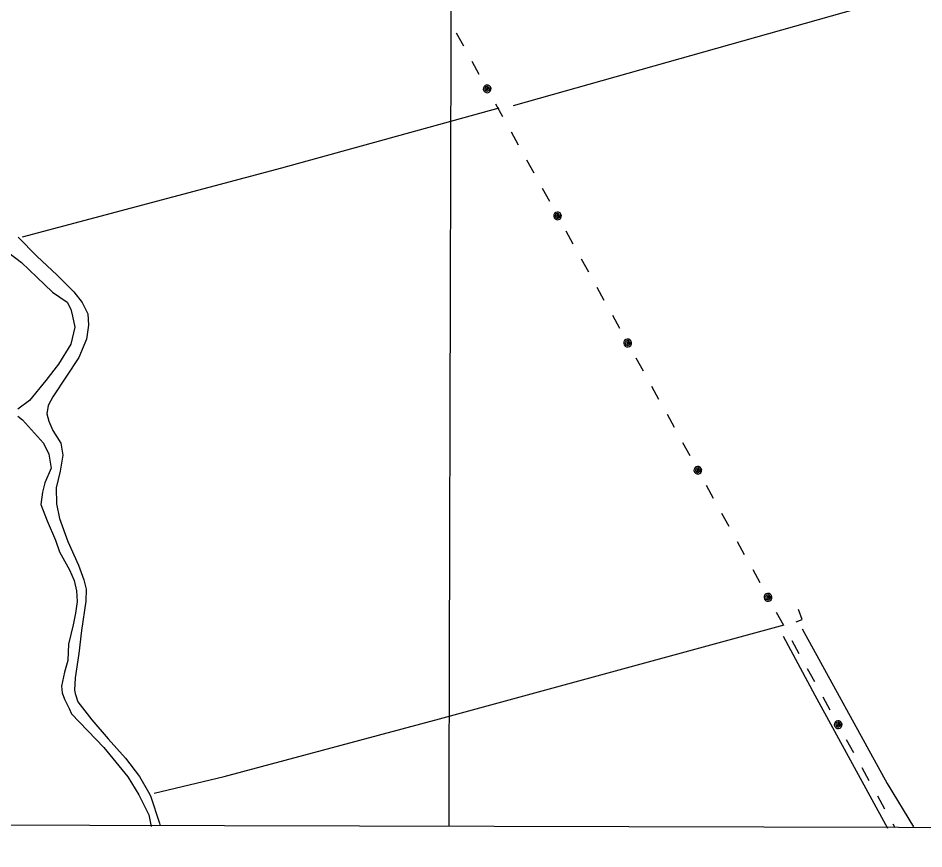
# Model space of a CAD drawing. Extents: x 3172231 to 3210228, y 940198 to 965780.
# Drawn here: x 3185930 to 3188013, y 945652 to 947563 of the extents above; entities that cross this region are included whole.
import ezdxf

# ---------------------------------------------------------------- set-up
doc = ezdxf.new("R2010")
doc.units = 0
for name, color, linetype in [('V-GRID-FRAM', 7, 'Continuous'), ('V-GRID-MAJR', 7, 'Continuous'), ('V-ROAD-CNTR', 7, 'Continuous'), ('V-TOPO-SHOR', 7, 'Continuous'), ('V-UTIL-LINE', 7, 'Continuous')]:
    doc.layers.add(name, color=color, linetype=linetype)

msp = doc.modelspace()

# ---------------------------------------------------------------- linework, layer by layer
at = {"layer": 'V-GRID-FRAM'}
msp.add_lwpolyline([(3176539.592, 963919.479), (3207827.662, 963842.116), (3207790.623, 945652.442), (3176486.679, 945729.845), (3176539.592, 963919.479)], dxfattribs=at)
at = {"layer": 'V-GRID-MAJR'}
msp.add_spline([(3186921.327, 945704.044), (3186937.193, 951764.175), (3186953.067, 957827.391), (3186968.941, 963890.658), (3186968.949, 963893.691)], degree=3, dxfattribs=at)
at = {"layer": 'V-ROAD-CNTR'}
msp.add_lwpolyline([(3185930.321, 947058.874), (3185973.419, 947015.536), (3186019.888, 946972.039), (3186058.343, 946933.46), (3186077.806, 946908.866), (3186090.626, 946883.27), (3186092.223, 946856.968), (3186087.599, 946824.718), (3186069.714, 946782.629), (3186041.447, 946739.705), (3186009.869, 946692.122), (3185999.738, 946672.357), (3185996.361, 946652.991), (3186001.327, 946635.81), (3186009.861, 946614.484), (3186028.903, 946585.315), (3186033.022, 946558.019), (3186026.769, 946520.846), (3186017.492, 946482.626), (3186018.602, 946446.206), (3186025.651, 946412.363), (3186044.519, 946359.687), (3186069.267, 946304.765), (3186081.742, 946270.855), (3186086.536, 946249.457), (3186086.19, 946221.854), (3186076.063, 946154.352), (3186070.224, 946101.985), (3186061.68, 946045.552), (3186060.359, 946017.12), (3186061.71, 946009.628), (3186067.983, 945990.743), (3186099.527, 945948.878), (3186137.562, 945905.727), (3186177.387, 945861.105), (3186209.166, 945818.875), (3186229.816, 945783.175), (3186234.412, 945774.677), (3186255.199, 945711.73), (3186256.932, 945705.687)], dxfattribs=at)
at = {"layer": 'V-TOPO-SHOR'}
for points in [[(3187069.091, 947362.37), (3188124.053, 947660.347), (3188442.255, 947737.973)], [(3185940.713, 947059.797), (3186536.749, 947218.826), (3187036.432, 947356.692)], [(3185879.152, 947045.682), (3185937.893, 947000.953), (3185973.476, 946966.981), (3186009.059, 946933.009), (3186042.886, 946909.742), (3186051.763, 946893.67), (3186055.29, 946877.611), (3186060.578, 946852.631), (3186051.564, 946813.419), (3186022.916, 946767.122), (3185994.29, 946729.742), (3185956.725, 946683.468), (3185929.926, 946663.917)], [(3185929.886, 946647.867), (3185940.564, 946638.924), (3185988.582, 946585.304), (3186001.004, 946560.307), (3186006.275, 946528.193), (3185991.924, 946494.345), (3185986.521, 946472.958), (3185982.884, 946444.433), (3185997.058, 946406.947), (3186016.565, 946362.315), (3186025.416, 946335.543), (3186048.498, 946294.468), (3186059.136, 946269.475), (3186064.429, 946246.278), (3186066.15, 946221.307), (3186062.518, 946194.565), (3186057.101, 946167.828), (3186046.291, 946123.271), (3186044.415, 946085.825), (3186037.215, 946059.092), (3186030.003, 946027.01), (3186031.746, 946010.955), (3186037.061, 945996.675), (3186047.708, 945975.248), (3186053.028, 945962.752), (3186127.739, 945885.882), (3186182.855, 945817.978), (3186207.72, 945776.899), (3186230.789, 945730.475), (3186236.073, 945703.712)], [(3187719.211, 946174.419), (3187733.491, 946179.733), (3187724.632, 946202.939)], [(3186243.396, 945780.378), (3186403.995, 945819.215), (3186899.206, 945951.743), (3187691.551, 946167.354)], [(3187733.438, 946158.333), (3187928.729, 945802.961), (3187989.116, 945702.944)], [(3187930.257, 945699.522), (3187763.376, 946004.89), (3187690.594, 946140.605)]]:
    msp.add_lwpolyline(points, dxfattribs=at)
at = {"layer": 'V-UTIL-LINE'}
for points in [[(3186937.724, 947528.94), (3186954.208, 947499.203)], [(3186973.602, 947464.219), (3186990.087, 947434.482)], [(3187008.992, 947400.375), (3187010.268, 947402.954), (3187007.968, 947402.603), (3187006.813, 947400.111), (3187008.507, 947397.723), (3187011.553, 947399.228), (3187012.955, 947403.702), (3187009.519, 947406.232), (3187004.792, 947405.091), (3187003.312, 947400.758), (3187004.58, 947396.471), (3187009.07, 947394.708), (3187014.033, 947397.09), (3187016.864, 947404.739), (3187014.595, 947407.419), (3187011.473, 947409.026), (3187007.973, 947409.317), (3187004.629, 947408.246), (3187001.949, 947405.977), (3187000.341, 947402.855), (3187000.05, 947399.356), (3187001.121, 947396.011), (3187003.39, 947393.331), (3187006.512, 947391.723), (3187010.011, 947391.433), (3187013.356, 947392.504), (3187016.036, 947394.772), (3187017.644, 947397.895), (3187017.934, 947401.394), (3187016.864, 947404.739)], [(3187027.904, 947366.263), (3187044.389, 947336.526)], [(3187063.783, 947301.542), (3187080.267, 947271.805)], [(3187099.66, 947236.822), (3187116.144, 947207.085)], [(3187135.509, 947172.085), (3187151.931, 947142.314)], [(3187170.766, 947108.169), (3187172.047, 947110.745), (3187169.747, 947110.399), (3187168.586, 947107.91), (3187170.276, 947105.518), (3187173.325, 947107.017), (3187174.736, 947111.487), (3187171.306, 947114.025), (3187166.576, 947112.894), (3187165.087, 947108.564), (3187166.346, 947104.274), (3187170.832, 947102.502), (3187175.8, 947104.873), (3187178.647, 947112.516), (3187176.384, 947115.201), (3187173.265, 947116.815), (3187169.766, 947117.113), (3187166.419, 947116.05), (3187163.735, 947113.786), (3187162.12, 947110.668), (3187161.822, 947107.168), (3187162.886, 947103.822), (3187165.149, 947101.137), (3187168.268, 947099.523), (3187171.767, 947099.225), (3187175.113, 947100.288), (3187177.798, 947102.552), (3187179.413, 947105.67), (3187179.711, 947109.17), (3187178.647, 947112.516)], [(3187189.605, 947074.016), (3187206.027, 947044.245)], [(3187225.347, 947009.22), (3187241.769, 946979.449)], [(3187261.089, 946944.425), (3187277.511, 946914.654)], [(3187296.831, 946879.629), (3187313.253, 946849.858)], [(3187332.089, 946815.713), (3187333.37, 946818.289), (3187331.069, 946817.943), (3187329.909, 946815.454), (3187331.598, 946813.062), (3187334.648, 946814.561), (3187336.059, 946819.031), (3187332.628, 946821.569), (3187327.899, 946820.438), (3187326.41, 946816.108), (3187327.668, 946811.819), (3187332.154, 946810.046), (3187337.123, 946812.418), (3187339.969, 946820.06), (3187337.706, 946822.745), (3187334.587, 946824.359), (3187331.088, 946824.657), (3187327.742, 946823.594), (3187325.057, 946821.33), (3187323.443, 946818.212), (3187323.145, 946814.713), (3187324.208, 946811.366), (3187326.472, 946808.681), (3187329.59, 946807.067), (3187333.089, 946806.769), (3187336.436, 946807.833), (3187339.121, 946810.096), (3187340.735, 946813.215), (3187341.033, 946816.714), (3187339.969, 946820.06)], [(3187350.927, 946781.56), (3187367.349, 946751.789)], [(3187386.669, 946716.764), (3187403.091, 946686.993)], [(3187422.411, 946651.969), (3187438.833, 946622.198)], [(3187458.153, 946587.173), (3187474.575, 946557.402)], [(3187493.411, 946523.257), (3187494.692, 946525.834), (3187492.391, 946525.487), (3187491.231, 946522.998), (3187492.921, 946520.607), (3187495.97, 946522.105), (3187497.381, 946526.576), (3187493.951, 946529.113), (3187489.221, 946527.982), (3187487.732, 946523.652), (3187488.991, 946519.363), (3187493.477, 946517.59), (3187498.445, 946519.962), (3187501.292, 946527.604), (3187499.029, 946530.289), (3187495.91, 946531.904), (3187492.411, 946532.202), (3187489.064, 946531.138), (3187486.379, 946528.875), (3187484.765, 946525.756), (3187484.467, 946522.257), (3187485.531, 946518.91), (3187487.794, 946516.226), (3187490.913, 946514.611), (3187494.412, 946514.313), (3187497.758, 946515.377), (3187500.443, 946517.64), (3187502.058, 946520.759), (3187502.356, 946524.258), (3187501.292, 946527.604)], [(3187512.25, 946489.104), (3187528.672, 946459.333)], [(3187547.992, 946424.308), (3187564.414, 946394.537)], [(3187583.734, 946359.513), (3187600.156, 946329.742)], [(3187619.47, 946294.714), (3187635.882, 946264.937)], [(3187654.705, 946230.786), (3187655.987, 946233.362), (3187653.686, 946233.016), (3187652.525, 946230.527), (3187654.214, 946228.135), (3187657.264, 946229.633), (3187658.676, 946234.103), (3187655.247, 946236.642), (3187650.517, 946235.512), (3187649.026, 946231.183), (3187650.283, 946226.893), (3187654.769, 946225.118), (3187659.738, 946227.489), (3187662.587, 946235.13), (3187660.325, 946237.816), (3187657.207, 946239.431), (3187653.708, 946239.73), (3187650.361, 946238.668), (3187647.675, 946236.406), (3187646.06, 946233.287), (3187645.761, 946229.788), (3187646.823, 946226.441), (3187649.085, 946223.756), (3187652.204, 946222.14), (3187655.703, 946221.841), (3187659.049, 946222.904), (3187661.735, 946225.166), (3187663.351, 946228.284), (3187663.65, 946231.783), (3187662.587, 946235.13)], [(3187673.533, 946196.626), (3187689.945, 946166.849)], [(3187709.253, 946131.818), (3187725.665, 946102.041)], [(3187744.973, 946067.01), (3187761.385, 946037.233)], [(3187780.693, 946002.202), (3187797.105, 945972.425)], [(3187815.927, 945938.274), (3187817.209, 945940.85), (3187814.908, 945940.504), (3187813.747, 945938.016), (3187815.435, 945935.624), (3187818.485, 945937.121), (3187819.898, 945941.591), (3187816.468, 945944.13), (3187811.738, 945943.001), (3187810.248, 945938.671), (3187811.505, 945934.381), (3187815.99, 945932.607), (3187820.959, 945934.977), (3187823.809, 945942.619), (3187821.546, 945945.304), (3187818.428, 945946.92), (3187814.929, 945947.219), (3187811.582, 945946.156), (3187808.897, 945943.894), (3187807.281, 945940.776), (3187806.982, 945937.277), (3187808.045, 945933.93), (3187810.307, 945931.244), (3187813.425, 945929.629), (3187816.924, 945929.33), (3187820.271, 945930.392), (3187822.957, 945932.655), (3187824.572, 945935.773), (3187824.871, 945939.272), (3187823.809, 945942.619)], [(3187834.755, 945904.114), (3187851.167, 945874.337)], [(3187870.475, 945839.306), (3187886.887, 945809.529)], [(3187906.194, 945774.498), (3187922.606, 945744.721)], [(3187941.914, 945709.69), (3187946.423, 945701.509)]]:
    msp.add_lwpolyline(points, dxfattribs=at)

doc.saveas('drawing.dxf')
